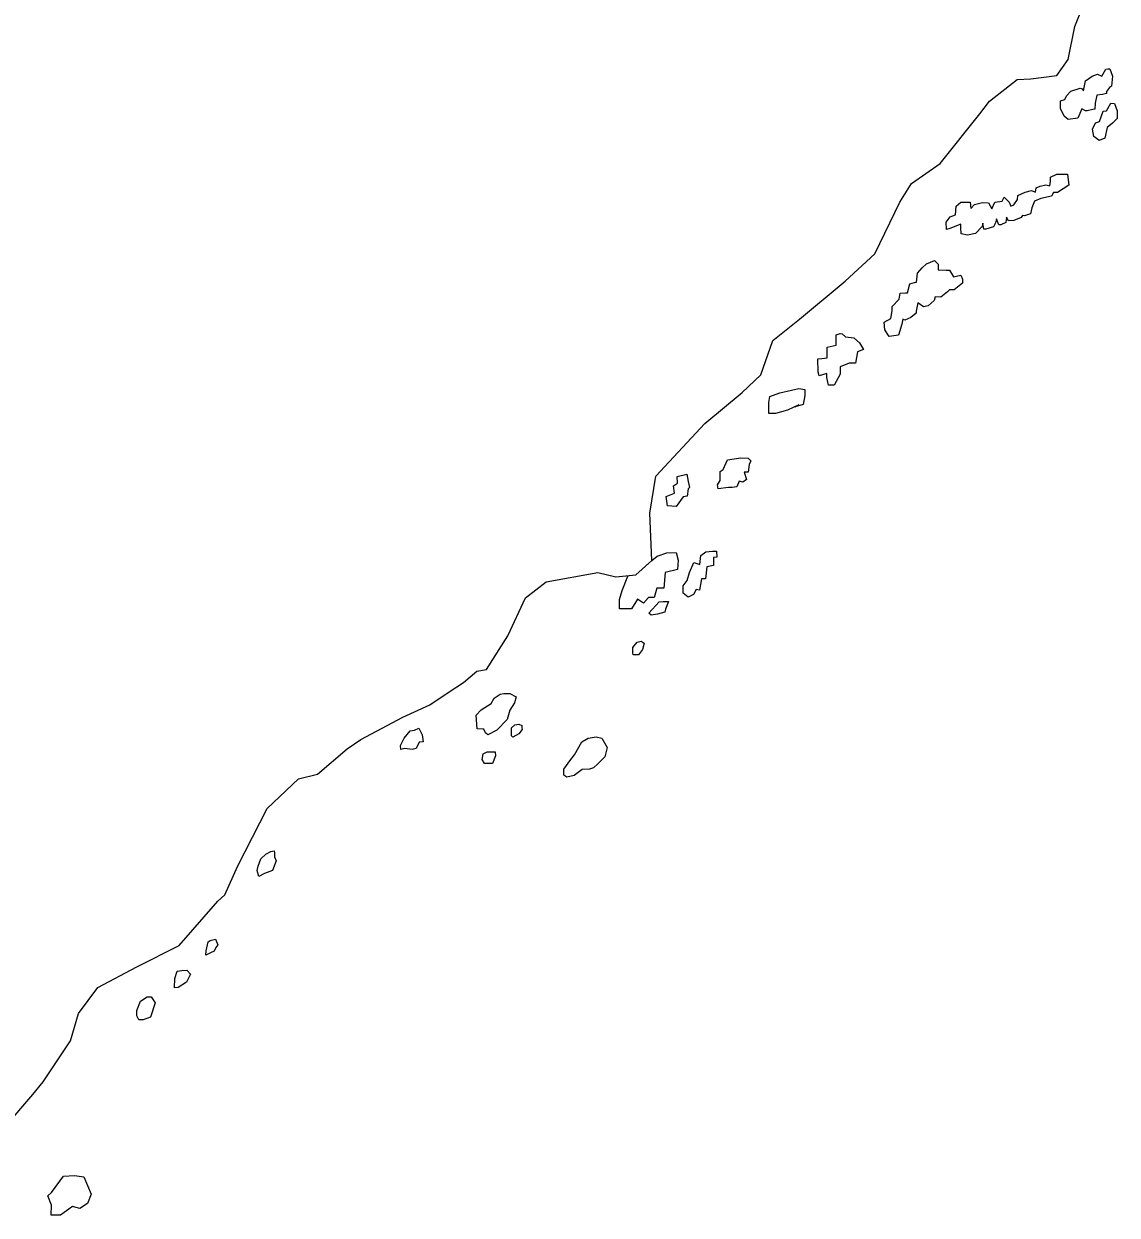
# Model space of a CAD drawing. Extents: x 47169 to 972804, y 7447977 to 9608469.
# Drawn here: x 864192 to 881949, y 8934017 to 8953362 of the extents above; entities that cross this region are included whole.
import ezdxf

# ---------------------------------------------------------------- set-up
doc = ezdxf.new("R2010")
doc.units = 0
doc.header["$LTSCALE"] = 270
doc.layers.add('1', color=7, linetype='Continuous', lineweight=13)

msp = doc.modelspace()

# ---------------------------------------------------------------- linework, layer by layer
at = {"layer": '1'}
for points in [[(863886.7, 8935451.3), (864338, 8935974.1), (864505.9, 8936180.7), (864949.8, 8936847.5), (865081.7, 8937293.7), (865395.7, 8937714.8), (866027.8, 8938052), (866714.8, 8938396.4), (867342.9, 8939117.9), (867454.9, 8939219.9), (867666.2, 8939689.6), (868144.6, 8940620.8), (868650.6, 8941103.2), (868961.4, 8941179.9), (869442.5, 8941590.6), (869667.1, 8941740.1), (870346.8, 8942101.2), (870786.3, 8942304), (871098.4, 8942516.9), (871330.8, 8942666.3), (871546.9, 8942848.1), (871706.6, 8942877.5), (872053.9, 8943425.7), (872338.1, 8944038.7), (872674.9, 8944299), (873512, 8944450.3), (873806, 8944383.1), (874132.8, 8944412), (874389.1, 8944648.7), (874357.1, 8945416.6), (874458.7, 8946015.9), (875254.4, 8946870.9), (875856.5, 8947376.7), (876161.7, 8947661.6), (876357.4, 8948219), (876790.8, 8948565.9), (877529.3, 8949182.2), (878010.9, 8949624.9), (878417.3, 8950468.2), (878610.6, 8950770.9), (879075.7, 8951093), (879720.5, 8951901.8), (879873.2, 8952108.5), (880323.1, 8952455.2), (880545.5, 8952469.6), (880968.3, 8952520.8), (881153.4, 8952782.6), (881262.2, 8953317.6), (881417.9, 8953715.9)], [(874389.1, 8944648.7), (874477.8, 8944719.9), (874637.8, 8944773.7), (874788.5, 8944779.9), (874819.1, 8944652.2), (874809.9, 8944500.6), (874610.4, 8944453.8), (874584.8, 8944198.2), (874472.7, 8944199.3), (874431.6, 8944048), (874335.9, 8944048.9), (874255.8, 8943954.5), (874160.8, 8944019.7), (874063.6, 8943860), (873999.8, 8943860.7), (873864.6, 8943862), (873866.1, 8944014.8), (873907.1, 8944158.4), (874001.8, 8944395.6)]]:
    msp.add_lwpolyline(points, dxfattribs=at)
for points in [[(881765.6, 8952623.6), (881797.5, 8952631), (881828.3, 8952630.7), (881875.5, 8952510.6), (881858.5, 8952350.2), (881826.4, 8952327.2), (881777.4, 8952263.5), (881777, 8952231.4), (881713.1, 8952216.5), (881617.2, 8952200.8), (881592.9, 8952073.7), (881584.2, 8951977.4), (881552.3, 8951970), (881464.1, 8951947.6), (881432.2, 8951947.9), (881376.4, 8951979.5), (881311.1, 8951828.4), (881152.5, 8951806.7), (881089.3, 8951862.7), (881026.7, 8951984.1), (881027.7, 8952079.3), (881028, 8952111.5), (881099.7, 8952135.1), (881124.5, 8952190.2), (881196.7, 8952270.4), (881347.9, 8952316.5), (881379.7, 8952308.4), (881403.6, 8952276.1), (881437, 8952435.2), (881541.2, 8952514), (881629.5, 8952545.2), (881700.7, 8952512.4)], [(881774.2, 8951951.2), (881846.9, 8952071.2), (881903, 8952070.6), (881949.1, 8951949.4), (881947.8, 8951822), (881875.6, 8951750.8), (881788, 8951679.6), (881746.7, 8951503.9), (881658.3, 8951464.9), (881571, 8951530), (881549.1, 8951649.9), (881597.4, 8951753.5), (881661.4, 8951777.3), (881719.2, 8951943.9)], [(880328, 8950511.2), (880336.3, 8950575.4), (880456.7, 8950630.7), (880560.3, 8950652.9), (880623.9, 8950627.9), (880632.3, 8950699.8), (880696.3, 8950723.5), (880792.2, 8950747), (880854.7, 8950729.7), (880864.3, 8950809.4), (880865, 8950873.6), (880968.8, 8950920.2), (881143.7, 8950918.5), (881166.1, 8950742.1), (880981.3, 8950624.3), (880917.5, 8950625), (880885, 8950561.1), (880709.7, 8950522.9), (880606, 8950484.1), (880565.2, 8950372.6), (880540.1, 8950277.6), (880444.1, 8950246.4), (880412.2, 8950246.8), (880388.8, 8950214.9), (880268.5, 8950168.4), (880181.5, 8950161.5), (880150.3, 8950225), (880140.6, 8950137.6), (880061, 8950098.5), (880029.2, 8950098.8), (879990.5, 8950195.6), (879973.4, 8950131.5), (879940.9, 8950067.6), (879814, 8950029), (879782.1, 8950029.3), (879766.6, 8950125.8), (879758.3, 8950069.4), (879646.2, 8949958.6), (879518.3, 8949928.9), (879415.2, 8949953.2), (879408.4, 8950049.6), (879409, 8950106.1), (879232.3, 8950035.9), (879177.2, 8950019.8), (879169.6, 8950140.6), (879234.2, 8950227.5), (879322.5, 8950258.7), (879331.7, 8950402.6), (879411.5, 8950466.1), (879563.2, 8950463.5), (879569.9, 8950360.4), (879634.4, 8950430.6), (879762.2, 8950461.5), (879857.8, 8950452.8), (879911.8, 8950355.9), (879961.3, 8950467.2), (880080.3, 8950482.7), (880112.8, 8950545.5), (880192.3, 8950464.9), (880223.5, 8950400.4), (880271, 8950424.3)], [(879439.7, 8949217.5), (879439.1, 8949153.2), (879302.7, 8949042.7), (879223.6, 8949043.5), (879191.4, 8949011.7), (879087.1, 8948925.2), (878991.5, 8948926.2), (878974.4, 8948871), (878877.9, 8948783.3), (878806.2, 8948768.5), (878711.2, 8948833.7), (878686.8, 8948697.7), (878686.5, 8948665.6), (878597.8, 8948594.5), (878501.7, 8948547.8), (878469.9, 8948563.6), (878453.8, 8948484), (878395.9, 8948308.5), (878245.1, 8948286.8), (878174.6, 8948391.6), (878167.1, 8948519), (878271, 8948574.5), (878296.5, 8948701.6), (878297.2, 8948773.6), (878409.4, 8948892.1), (878426.9, 8948988.3), (878513.8, 8948995.2), (878545.7, 8948994.9), (878579, 8949138.5), (878659.5, 8949162.1), (878691.5, 8949169.5), (878708.3, 8949313.3), (878780.7, 8949400.1), (878852.8, 8949463.7), (878980.9, 8949518.9), (879044.1, 8949461.8), (879043.1, 8949365.4), (879170.7, 8949364.1), (879194.9, 8949363.9), (879225.7, 8949363.6), (879288.3, 8949251.1), (879408.5, 8949282)], [(877383.7, 8948143.5), (877385.1, 8948279.8), (877385.4, 8948311.9), (877449.4, 8948335.6), (877481.2, 8948326.4), (877536.8, 8948278.3), (877671.9, 8948260.3), (877765.6, 8948179.6), (877828.4, 8948074.9), (877733.4, 8948036), (877699.7, 8947852.4), (877596.4, 8947853.5), (877451.7, 8947790.6), (877450.5, 8947671), (877354.2, 8947495.9), (877258.6, 8947496.8), (877235.6, 8947617.8), (877236.2, 8947682), (877108.2, 8947643.4), (877093.5, 8947706.7), (877086.8, 8947922.7), (877150.7, 8947929.9), (877238.7, 8947937.8), (877240.5, 8948114)], [(876777, 8947174.8), (876593.6, 8947088.1), (876401.8, 8947034.6), (876290.7, 8947035.7), (876292.5, 8947211.8), (876308.8, 8947308), (876468.9, 8947369.5), (876660.7, 8947415.2), (876779.6, 8947438.4), (876875.1, 8947422), (876874.2, 8947325.6), (876849.7, 8947181.9), (876721.7, 8947143.3)], [(875869.5, 8945916.7), (875810.3, 8945933.9), (875769.8, 8945841.3), (875698.3, 8945834.2), (875634.5, 8945834.9), (875467.2, 8945813.3), (875460.1, 8945876.5), (875500.4, 8945948.1), (875501.8, 8946092), (875549.4, 8946123.7), (875622.5, 8946283.6), (875838.2, 8946312.4), (875957, 8946311.3), (875997.2, 8946263.2), (875972.5, 8946207), (875954.7, 8946079.8), (875892, 8946080.4), (875930.5, 8945964.8)], [(874960.4, 8946050.9), (874982.3, 8945929.9), (875005.6, 8945834.4), (874982.2, 8945810.3), (874964.6, 8945690.8), (874900.7, 8945682.6), (874788.1, 8945524.2), (874645.2, 8945533.4), (874622.6, 8945686.5), (874758.3, 8945740.5), (874743, 8945860.3), (874807.2, 8945900.6), (874800.6, 8946012.6)], [(875169.2, 8944584.6), (875186, 8944728.4), (875266.8, 8944790.7), (875378, 8944798.5), (875441.7, 8944796.7), (875448.5, 8944701.4), (875392.3, 8944694.2), (875391.1, 8944565.8), (875287.5, 8944542.4), (875262.5, 8944351), (875198.7, 8944351.7), (875165, 8944168.1), (875109, 8944176.4), (875068.7, 8944097.1), (874980.3, 8944050.3), (874901.7, 8944115.3), (874902.9, 8944235), (874967.6, 8944322.9), (875000.7, 8944450), (875073.8, 8944617.6)], [(874604, 8943805.9), (874485, 8943776.1), (874381.5, 8943760.5), (874341.1, 8943793.1), (874510, 8943975.2), (874573.9, 8943982.4), (874661.8, 8943981.5), (874613.3, 8943854.6)], [(874240.7, 8943202.6), (874176.1, 8943114.6), (874088.2, 8943116.6), (874080.8, 8943147.7), (874081.6, 8943236.3), (874154, 8943323.1), (874217.9, 8943339), (874264.8, 8943306.5)], [(872163.1, 8942337), (872082.8, 8942218.2), (872041.7, 8942066.8), (871872.9, 8941892.4), (871728.1, 8941814.1), (871688.8, 8941846.6), (871665.3, 8941911), (871554.2, 8941912.1), (871541, 8942136), (871621.1, 8942222.7), (871781.5, 8942325.2), (871829.6, 8942412.2), (871925.9, 8942475.5), (871989.8, 8942490.4), (872085.4, 8942489.5), (872188.2, 8942433.1)], [(872285.3, 8941904.9), (872229.6, 8941832.4), (872134.5, 8941777.9), (872110.5, 8941801.4), (872111.5, 8941897.8), (872111.8, 8941929.9), (872167.2, 8941977), (872231.1, 8941991.8), (872279.3, 8941968.1), (872279, 8941936)], [(870467.8, 8941881.8), (870539.3, 8941889.9), (870607.8, 8941922.5), (870662.8, 8941817.8), (870677.1, 8941704.7), (870613.3, 8941697.6), (870565, 8941594), (870501.1, 8941579.1), (870381.4, 8941596.9), (870317.5, 8941580.9), (870310.4, 8941645.2), (870367.7, 8941764.3)], [(873626.5, 8941457.5), (873514.4, 8941346.8), (873442.3, 8941283.2), (873378.3, 8941259.5), (873258.4, 8941252.9), (873131, 8941159), (873010.9, 8941128), (872964, 8941160.6), (872964.9, 8941257), (873077.5, 8941415.3), (873134.3, 8941494.5), (873255.1, 8941701.6), (873359.1, 8941763.7), (873486.8, 8941786.8), (873582.2, 8941761.5), (873668.7, 8941608.9)], [(871803.8, 8941349.2), (871708.1, 8941350.2), (871676.2, 8941350.5), (871637.3, 8941415.1), (871653.6, 8941510.2), (871717.7, 8941541.7), (871781.5, 8941541.1), (871845.2, 8941540.4), (871852.3, 8941476.1)], [(868230.4, 8939612.1), (868102.5, 8939565.8), (868006.4, 8939518), (867984.2, 8939614.5), (868000.3, 8939686.4), (868041, 8939805.6), (868122, 8939876.8), (868201.6, 8939923.6), (868257.7, 8939931.9), (868265.1, 8939899.8), (868264.5, 8939835.5), (868288.1, 8939771.1)], [(867311.4, 8938364), (867285.5, 8938306.7), (867223.7, 8938278.5), (867150.8, 8938239.3), (867151.5, 8938311.3), (867184.8, 8938455), (867216.9, 8938479), (867305, 8938501.4), (867343.7, 8938405.8)], [(866836.5, 8937802.7), (866700.5, 8937716.6), (866636.7, 8937709.4), (866647, 8937861.1), (866680, 8937980.3), (866759.2, 8937988.4), (866838.4, 8937995.4), (866901.6, 8937930.6)], [(866250.6, 8937233.6), (866131.5, 8937187.2), (866058.9, 8937187.9), (866027.7, 8937252.4), (866028.5, 8937339.9), (866086.1, 8937491.1), (866197.8, 8937562), (866261.5, 8937561.3), (866324.3, 8937464.4)], [(865285.1, 8934355.7), (865227.6, 8934204.6), (865099.3, 8934126.1), (864980.9, 8934159.3), (864788.3, 8934017.2), (864637.8, 8934019.8), (864639.3, 8934179.3), (864584.7, 8934331.5), (864640.2, 8934387.5), (864834, 8934649.2), (865017.7, 8934662.9), (865168, 8934637.1)]]:
    msp.add_lwpolyline(points, close=True, dxfattribs=at)

doc.saveas('drawing.dxf')
